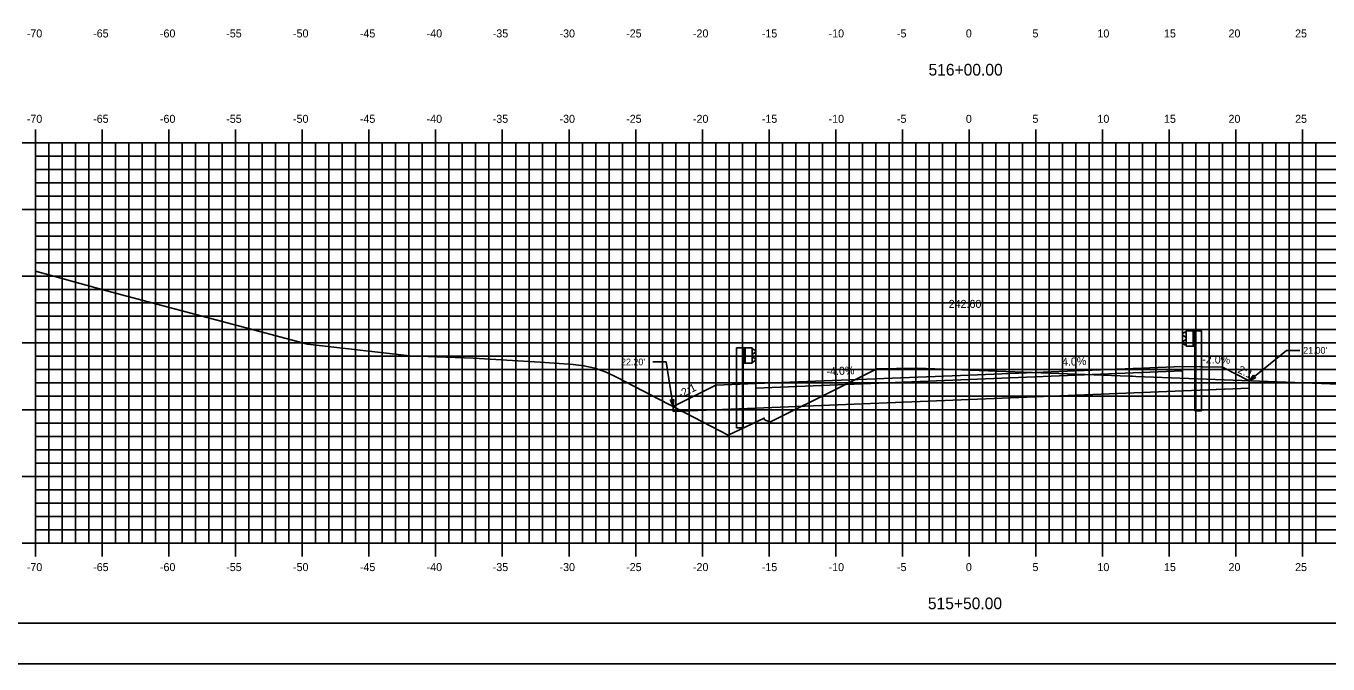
# Model space of a CAD drawing. Extents: x 1170543 to 1177585, y 609599 to 610623.
# Drawn here: x 1173290.5 to 1173388.2, y 609598.8 to 609646.6 of the extents above; entities that cross this region are included whole.
import ezdxf

# ---------------------------------------------------------------- set-up
doc = ezdxf.new("R2010")
doc.units = 0
for name, color, linetype in [('ANNOTATION', 7, 'Continuous'), ('BORDER', 7, 'Continuous'), ('D_Guardrail_Beam_Lt', 7, 'Continuous'), ('D_Guardrail_Beam_Rt', 7, 'Continuous'), ('D_Roadway_Centerline', 7, 'Continuous'), ('D_Roadway_Centerline_Text', 7, 'Continuous'), ('D_Roadway_Edge_Shoulder', 7, 'Continuous'), ('D_Roadway_Edge_TW', 7, 'Continuous'), ('D_Roadway_Pavement', 7, 'Continuous'), ('D_Roadway_SlopeLines', 7, 'Continuous'), ('D_Roadway_SubGrade', 7, 'Continuous'), ('H_V ANNOTATION', 7, 'Continuous'), ('MAJOR', 7, 'Continuous'), ('MINOR', 7, 'Continuous'), ('PLOT BOUNDARY', 7, 'Continuous'), ('S_Roadway_Centerline', 7, 'Continuous'), ('SHADING', 7, 'Continuous')]:
    doc.layers.add(name, color=color, linetype=linetype)

msp = doc.modelspace()

# ---------------------------------------------------------------- linework, layer by layer
at = {"layer": 'ANNOTATION'}
for p, q in [((1173382.268, 609620.044), (1173385.066, 609622.316)), ((1173386.066, 609622.316), (1173385.066, 609622.316)), ((1173337.535, 609621.451), (1173338.535, 609621.451)), ((1173339.072, 609618.113), (1173338.535, 609621.451))]:
    msp.add_line(p, q, dxfattribs=at)
for points in [[(1173382.735, 609620.262), (1173382.268, 609620.044), (1173382.577, 609620.456)], [(1173339.116, 609618.627), (1173339.072, 609618.113), (1173338.869, 609618.587)]]:
    msp.add_lwpolyline(points, close=True, dxfattribs=at)
at = {"layer": 'BORDER'}
msp.add_line((1173286.261, 609601.872), (1173446.261, 609601.872), dxfattribs=at)
at = {"layer": 'D_Guardrail_Beam_Lt'}
for p, q in [((1173343.832, 609622.513), (1173343.832, 609616.513)), ((1173344.302, 609622.513), (1173343.832, 609622.513)), ((1173344.99, 609622.513), (1173344.302, 609622.513)), ((1173344.302, 609622.513), (1173344.302, 609621.347)), ((1173344.365, 609622.513), (1173344.365, 609621.347)), ((1173344.469, 609622.513), (1173344.469, 609621.347)), ((1173344.99, 609621.347), (1173344.99, 609622.513)), ((1173344.99, 609622.43), (1173345.064, 609622.415)), ((1173344.994, 609621.965), (1173344.994, 609621.895)), ((1173345.223, 609622.166), (1173345.028, 609622.029)), ((1173345.028, 609621.83), (1173345.223, 609621.694)), ((1173345.08, 609622.409), (1173345.223, 609622.309)), ((1173344.302, 609621.347), (1173344.99, 609621.347)), ((1173344.323, 609616.513), (1173344.323, 609621.347)), ((1173345.064, 609621.445), (1173344.99, 609621.43)), ((1173345.223, 609621.551), (1173345.08, 609621.451)), ((1173344.323, 609616.513), (1173343.832, 609616.513))]:
    msp.add_line(p, q, dxfattribs=at)
for centre, major_axis, start_param, end_param in [((1173345.073, 609621.965), (-0.0789, 0), 5.323254, 6.283185), ((1173345.073, 609621.895), (-0.0789, 0), 6.283185, 7.243116), ((1173345.056, 609622.375), (0.0417, 0), 0.959931, 1.376053), ((1173345.173, 609622.237), (0.0877, 0), 5.323254, 7.243116), ((1173345.056, 609621.485), (0.0417, 0), 4.907132, 5.323254), ((1173345.173, 609621.623), (0.0877, 0), 5.323254, 7.243116)]:
    msp.add_ellipse(centre, major_axis=major_axis, ratio=0.995501, start_param=start_param, end_param=end_param, dxfattribs=at)
at = {"layer": 'D_Guardrail_Beam_Rt'}
for p, q in [((1173377.532, 609623.71), (1173377.457, 609623.695)), ((1173377.532, 609623.793), (1173378.219, 609623.793)), ((1173377.532, 609622.627), (1173377.532, 609623.793)), ((1173378.052, 609623.793), (1173378.052, 609622.627)), ((1173378.157, 609623.793), (1173378.157, 609622.627)), ((1173378.219, 609623.793), (1173378.69, 609623.793)), ((1173378.219, 609623.793), (1173378.219, 609622.627)), ((1173378.69, 609623.793), (1173378.69, 609617.793)), ((1173377.442, 609623.689), (1173377.298, 609623.589)), ((1173377.298, 609623.446), (1173377.493, 609623.309)), ((1173377.493, 609623.11), (1173377.298, 609622.974)), ((1173377.298, 609622.831), (1173377.442, 609622.731)), ((1173377.457, 609622.725), (1173377.532, 609622.71)), ((1173377.527, 609623.245), (1173377.527, 609623.175)), ((1173378.219, 609622.627), (1173377.532, 609622.627)), ((1173378.198, 609617.793), (1173378.198, 609622.627)), ((1173378.198, 609617.793), (1173378.69, 609617.793))]:
    msp.add_line(p, q, dxfattribs=at)
for centre, major_axis, start_param, end_param in [((1173377.465, 609623.655), (-0.0417, 0), 4.907132, 5.323254), ((1173377.348, 609623.517), (-0.0877, 0), 5.323254, 7.243116), ((1173377.348, 609622.903), (-0.0877, 0), 5.323254, 7.243116), ((1173377.465, 609622.765), (-0.0417, 0), 0.959931, 1.376053), ((1173377.448, 609623.245), (0.0789, 0), 0, 0.959931), ((1173377.448, 609623.175), (0.0789, 0), 5.323254, 6.283185)]:
    msp.add_ellipse(centre, major_axis=major_axis, ratio=0.995501, start_param=start_param, end_param=end_param, dxfattribs=at)
at = {"layer": 'D_Roadway_Centerline'}
msp.add_lwpolyline([(1173339.072, 609618.113), (1173342.261, 609619.708), (1173345.261, 609619.828), (1173361.261, 609620.468), (1173377.261, 609621.108), (1173380.261, 609621.048), (1173382.268, 609620.044)], dxfattribs=at)
at = {"layer": 'D_Roadway_Edge_Shoulder'}
for points in [[(1173377.261, 609621.108), (1173377.261, 609620.774)], [(1173345.261, 609619.828), (1173345.261, 609619.494)]]:
    msp.add_lwpolyline(points, dxfattribs=at)
at = {"layer": 'D_Roadway_Edge_TW'}
msp.add_lwpolyline([(1173345.261, 609619.494), (1173345.261, 609619.828), (1173361.261, 609620.468), (1173377.261, 609621.108), (1173377.261, 609620.774), (1173361.261, 609620.134)], close=True, dxfattribs=at)
at = {"layer": 'D_Roadway_Pavement'}
msp.add_lwpolyline([(1173345.261, 609619.494), (1173345.261, 609619.494), (1173361.261, 609620.134), (1173377.261, 609620.774), (1173377.261, 609620.774), (1173361.261, 609620.134)], close=True, dxfattribs=at)
for points in [[(1173377.261, 609620.774), (1173377.261, 609620.774)], [(1173377.261, 609620.774), (1173377.261, 609620.774)], [(1173345.261, 609619.494), (1173345.261, 609619.494)], [(1173345.261, 609619.494), (1173345.261, 609619.494)]]:
    msp.add_lwpolyline(points, dxfattribs=at)
at = {"layer": 'D_Roadway_SlopeLines'}
for points in [[(1173380.261, 609621.048), (1173382.268, 609620.044)], [(1173342.261, 609619.708), (1173339.072, 609618.113)]]:
    msp.add_lwpolyline(points, dxfattribs=at)
at = {"layer": 'D_Roadway_SubGrade'}
for p, q in [((1173361.261, 609620.134), (1173377.261, 609620.774)), ((1173377.261, 609621.108), (1173380.261, 609621.048)), ((1173377.261, 609619.274), (1173377.261, 609621.108)), ((1173377.261, 609620.774), (1173377.261, 609619.274)), ((1173380.261, 609621.048), (1173382.268, 609620.044)), ((1173345.261, 609619.828), (1173342.261, 609619.708)), ((1173345.261, 609619.494), (1173361.261, 609620.134)), ((1173345.261, 609617.994), (1173345.261, 609619.828)), ((1173382.268, 609620.044), (1173382.268, 609619.475)), ((1173342.261, 609619.708), (1173339.072, 609618.113)), ((1173345.261, 609617.994), (1173345.261, 609619.494)), ((1173339.072, 609618.113), (1173339.072, 609617.747))]:
    msp.add_line(p, q, dxfattribs=at)
at = {"layer": 'MAJOR'}
for p, q in [((1173291.261, 609638.874), (1173291.261, 609637.872)), ((1173296.261, 609638.874), (1173296.261, 609637.872)), ((1173301.261, 609638.874), (1173301.261, 609637.872)), ((1173306.261, 609638.874), (1173306.261, 609637.872)), ((1173311.261, 609638.874), (1173311.261, 609637.872)), ((1173316.261, 609638.874), (1173316.261, 609637.872)), ((1173321.261, 609638.874), (1173321.261, 609637.872)), ((1173326.261, 609638.874), (1173326.261, 609637.872)), ((1173331.261, 609638.874), (1173331.261, 609637.872)), ((1173336.261, 609638.874), (1173336.261, 609637.872)), ((1173341.261, 609638.874), (1173341.261, 609637.872)), ((1173346.261, 609638.874), (1173346.261, 609637.872)), ((1173351.261, 609638.874), (1173351.261, 609637.872)), ((1173356.261, 609638.874), (1173356.261, 609637.872)), ((1173361.261, 609638.874), (1173361.261, 609637.872)), ((1173366.261, 609638.874), (1173366.261, 609637.872)), ((1173371.261, 609638.874), (1173371.261, 609637.872)), ((1173376.261, 609638.874), (1173376.261, 609637.872)), ((1173381.261, 609638.874), (1173381.261, 609637.872)), ((1173386.261, 609638.874), (1173386.261, 609637.872)), ((1173290.259, 609637.872), (1173291.261, 609637.872)), ((1173291.261, 609637.872), (1173431.261, 609637.872)), ((1173291.261, 609607.872), (1173291.261, 609637.872)), ((1173291.261, 609607.872), (1173291.261, 609637.872)), ((1173291.261, 609637.872), (1173431.261, 609637.872)), ((1173296.261, 609607.872), (1173296.261, 609637.872)), ((1173301.261, 609607.872), (1173301.261, 609637.872)), ((1173306.261, 609607.872), (1173306.261, 609637.872)), ((1173311.261, 609607.872), (1173311.261, 609637.872)), ((1173316.261, 609607.872), (1173316.261, 609637.872)), ((1173321.261, 609607.872), (1173321.261, 609637.872)), ((1173326.261, 609607.872), (1173326.261, 609637.872)), ((1173331.261, 609607.872), (1173331.261, 609637.872)), ((1173336.261, 609607.872), (1173336.261, 609637.872)), ((1173341.261, 609607.872), (1173341.261, 609637.872)), ((1173346.261, 609607.872), (1173346.261, 609637.872)), ((1173351.261, 609607.872), (1173351.261, 609637.872)), ((1173356.261, 609607.872), (1173356.261, 609637.872)), ((1173361.261, 609607.872), (1173361.261, 609637.872)), ((1173366.261, 609607.872), (1173366.261, 609637.872)), ((1173371.261, 609607.872), (1173371.261, 609637.872)), ((1173376.261, 609607.872), (1173376.261, 609637.872)), ((1173381.261, 609607.872), (1173381.261, 609637.872)), ((1173386.261, 609607.872), (1173386.261, 609637.872)), ((1173290.259, 609632.872), (1173291.261, 609632.872)), ((1173291.261, 609632.872), (1173431.261, 609632.872)), ((1173290.259, 609627.872), (1173291.261, 609627.872)), ((1173291.261, 609627.872), (1173431.261, 609627.872)), ((1173290.259, 609622.872), (1173291.261, 609622.872)), ((1173291.261, 609622.872), (1173431.261, 609622.872)), ((1173290.259, 609617.872), (1173291.261, 609617.872)), ((1173291.261, 609617.872), (1173431.261, 609617.872)), ((1173290.259, 609612.872), (1173291.261, 609612.872)), ((1173291.261, 609612.872), (1173431.261, 609612.872)), ((1173290.259, 609607.872), (1173291.261, 609607.872)), ((1173291.261, 609607.872), (1173431.261, 609607.872)), ((1173291.261, 609607.872), (1173431.261, 609607.872)), ((1173291.261, 609606.87), (1173291.261, 609607.872)), ((1173296.261, 609606.87), (1173296.261, 609607.872)), ((1173301.261, 609606.87), (1173301.261, 609607.872)), ((1173306.261, 609606.87), (1173306.261, 609607.872)), ((1173311.261, 609606.87), (1173311.261, 609607.872)), ((1173316.261, 609606.87), (1173316.261, 609607.872)), ((1173321.261, 609606.87), (1173321.261, 609607.872)), ((1173326.261, 609606.87), (1173326.261, 609607.872)), ((1173331.261, 609606.87), (1173331.261, 609607.872)), ((1173336.261, 609606.87), (1173336.261, 609607.872)), ((1173341.261, 609606.87), (1173341.261, 609607.872)), ((1173346.261, 609606.87), (1173346.261, 609607.872)), ((1173351.261, 609606.87), (1173351.261, 609607.872)), ((1173356.261, 609606.87), (1173356.261, 609607.872)), ((1173361.261, 609606.87), (1173361.261, 609607.872)), ((1173366.261, 609606.87), (1173366.261, 609607.872)), ((1173371.261, 609606.87), (1173371.261, 609607.872)), ((1173376.261, 609606.87), (1173376.261, 609607.872)), ((1173381.261, 609606.87), (1173381.261, 609607.872)), ((1173386.261, 609606.87), (1173386.261, 609607.872))]:
    msp.add_line(p, q, dxfattribs=at)
at = {"layer": 'MINOR'}
for p, q in [((1173292.261, 609607.872), (1173292.261, 609637.872)), ((1173293.261, 609607.872), (1173293.261, 609637.872)), ((1173294.261, 609607.872), (1173294.261, 609637.872)), ((1173295.261, 609607.872), (1173295.261, 609637.872)), ((1173297.261, 609607.872), (1173297.261, 609637.872)), ((1173298.261, 609607.872), (1173298.261, 609637.872)), ((1173299.261, 609607.872), (1173299.261, 609637.872)), ((1173300.261, 609607.872), (1173300.261, 609637.872)), ((1173302.261, 609607.872), (1173302.261, 609637.872)), ((1173303.261, 609607.872), (1173303.261, 609637.872)), ((1173304.261, 609607.872), (1173304.261, 609637.872)), ((1173305.261, 609607.872), (1173305.261, 609637.872)), ((1173307.261, 609607.872), (1173307.261, 609637.872)), ((1173308.261, 609607.872), (1173308.261, 609637.872)), ((1173309.261, 609607.872), (1173309.261, 609637.872)), ((1173310.261, 609607.872), (1173310.261, 609637.872)), ((1173312.261, 609607.872), (1173312.261, 609637.872)), ((1173313.261, 609607.872), (1173313.261, 609637.872)), ((1173314.261, 609607.872), (1173314.261, 609637.872)), ((1173315.261, 609607.872), (1173315.261, 609637.872)), ((1173317.261, 609607.872), (1173317.261, 609637.872)), ((1173318.261, 609607.872), (1173318.261, 609637.872)), ((1173319.261, 609607.872), (1173319.261, 609637.872)), ((1173320.261, 609607.872), (1173320.261, 609637.872)), ((1173322.261, 609607.872), (1173322.261, 609637.872)), ((1173323.261, 609607.872), (1173323.261, 609637.872)), ((1173324.261, 609607.872), (1173324.261, 609637.872)), ((1173325.261, 609607.872), (1173325.261, 609637.872)), ((1173327.261, 609607.872), (1173327.261, 609637.872)), ((1173328.261, 609607.872), (1173328.261, 609637.872)), ((1173329.261, 609607.872), (1173329.261, 609637.872)), ((1173330.261, 609607.872), (1173330.261, 609637.872)), ((1173332.261, 609607.872), (1173332.261, 609637.872)), ((1173333.261, 609607.872), (1173333.261, 609637.872)), ((1173334.261, 609607.872), (1173334.261, 609637.872)), ((1173335.261, 609607.872), (1173335.261, 609637.872)), ((1173337.261, 609607.872), (1173337.261, 609637.872)), ((1173338.261, 609607.872), (1173338.261, 609637.872)), ((1173339.261, 609607.872), (1173339.261, 609637.872)), ((1173340.261, 609607.872), (1173340.261, 609637.872)), ((1173342.261, 609607.872), (1173342.261, 609637.872)), ((1173343.261, 609607.872), (1173343.261, 609637.872)), ((1173344.261, 609607.872), (1173344.261, 609637.872)), ((1173345.261, 609607.872), (1173345.261, 609637.872)), ((1173347.261, 609607.872), (1173347.261, 609637.872)), ((1173348.261, 609607.872), (1173348.261, 609637.872)), ((1173349.261, 609607.872), (1173349.261, 609637.872)), ((1173350.261, 609607.872), (1173350.261, 609637.872)), ((1173352.261, 609607.872), (1173352.261, 609637.872)), ((1173353.261, 609607.872), (1173353.261, 609637.872)), ((1173354.261, 609607.872), (1173354.261, 609637.872)), ((1173355.261, 609607.872), (1173355.261, 609637.872)), ((1173357.261, 609607.872), (1173357.261, 609637.872)), ((1173358.261, 609607.872), (1173358.261, 609637.872)), ((1173359.261, 609607.872), (1173359.261, 609637.872)), ((1173360.261, 609607.872), (1173360.261, 609637.872)), ((1173362.261, 609607.872), (1173362.261, 609637.872)), ((1173363.261, 609607.872), (1173363.261, 609637.872)), ((1173364.261, 609607.872), (1173364.261, 609637.872)), ((1173365.261, 609607.872), (1173365.261, 609637.872)), ((1173367.261, 609607.872), (1173367.261, 609637.872)), ((1173368.261, 609607.872), (1173368.261, 609637.872)), ((1173369.261, 609607.872), (1173369.261, 609637.872)), ((1173370.261, 609607.872), (1173370.261, 609637.872)), ((1173372.261, 609607.872), (1173372.261, 609637.872)), ((1173373.261, 609607.872), (1173373.261, 609637.872)), ((1173374.261, 609607.872), (1173374.261, 609637.872)), ((1173375.261, 609607.872), (1173375.261, 609637.872)), ((1173377.261, 609607.872), (1173377.261, 609637.872)), ((1173378.261, 609607.872), (1173378.261, 609637.872)), ((1173379.261, 609607.872), (1173379.261, 609637.872)), ((1173380.261, 609607.872), (1173380.261, 609637.872)), ((1173382.261, 609607.872), (1173382.261, 609637.872)), ((1173383.261, 609607.872), (1173383.261, 609637.872)), ((1173384.261, 609607.872), (1173384.261, 609637.872)), ((1173385.261, 609607.872), (1173385.261, 609637.872)), ((1173387.261, 609607.872), (1173387.261, 609637.872)), ((1173291.261, 609636.872), (1173431.261, 609636.872)), ((1173291.261, 609636.872), (1173292.263, 609636.872)), ((1173291.261, 609635.872), (1173431.261, 609635.872)), ((1173291.261, 609635.872), (1173292.263, 609635.872)), ((1173291.261, 609634.872), (1173431.261, 609634.872)), ((1173291.261, 609634.872), (1173292.263, 609634.872)), ((1173291.261, 609633.872), (1173431.261, 609633.872)), ((1173291.261, 609633.872), (1173292.263, 609633.872)), ((1173291.261, 609631.872), (1173431.261, 609631.872)), ((1173291.261, 609631.872), (1173292.263, 609631.872)), ((1173291.261, 609630.872), (1173431.261, 609630.872)), ((1173291.261, 609630.872), (1173292.263, 609630.872)), ((1173291.261, 609629.872), (1173431.261, 609629.872)), ((1173291.261, 609629.872), (1173292.263, 609629.872)), ((1173291.261, 609628.872), (1173431.261, 609628.872)), ((1173291.261, 609628.872), (1173292.263, 609628.872)), ((1173291.261, 609626.872), (1173431.261, 609626.872)), ((1173291.261, 609626.872), (1173292.263, 609626.872)), ((1173291.261, 609625.872), (1173431.261, 609625.872)), ((1173291.261, 609625.872), (1173292.263, 609625.872)), ((1173291.261, 609624.872), (1173431.261, 609624.872)), ((1173291.261, 609624.872), (1173292.263, 609624.872)), ((1173291.261, 609623.872), (1173431.261, 609623.872)), ((1173291.261, 609623.872), (1173292.263, 609623.872)), ((1173291.261, 609621.872), (1173431.261, 609621.872)), ((1173291.261, 609621.872), (1173292.263, 609621.872)), ((1173291.261, 609620.872), (1173431.261, 609620.872)), ((1173291.261, 609620.872), (1173292.263, 609620.872)), ((1173291.261, 609619.872), (1173431.261, 609619.872)), ((1173291.261, 609619.872), (1173292.263, 609619.872)), ((1173291.261, 609618.872), (1173431.261, 609618.872)), ((1173291.261, 609618.872), (1173292.263, 609618.872)), ((1173291.261, 609616.872), (1173431.261, 609616.872)), ((1173291.261, 609616.872), (1173292.263, 609616.872)), ((1173291.261, 609615.872), (1173431.261, 609615.872)), ((1173291.261, 609615.872), (1173292.263, 609615.872)), ((1173291.261, 609614.872), (1173431.261, 609614.872)), ((1173291.261, 609614.872), (1173292.263, 609614.872)), ((1173291.261, 609613.872), (1173431.261, 609613.872)), ((1173291.261, 609613.872), (1173292.263, 609613.872)), ((1173291.261, 609611.872), (1173431.261, 609611.872)), ((1173291.261, 609611.872), (1173292.263, 609611.872)), ((1173291.261, 609610.872), (1173431.261, 609610.872)), ((1173291.261, 609610.872), (1173292.263, 609610.872)), ((1173291.261, 609609.872), (1173431.261, 609609.872)), ((1173291.261, 609609.872), (1173292.263, 609609.872)), ((1173291.261, 609608.872), (1173431.261, 609608.872)), ((1173291.261, 609608.872), (1173292.263, 609608.872))]:
    msp.add_line(p, q, dxfattribs=at)
at = {"layer": 'PLOT BOUNDARY'}
msp.add_lwpolyline([(1173278.168, 609598.813), (1173448.168, 609598.813), (1173448.168, 609708.813), (1173278.168, 609708.813)], close=True, dxfattribs=at)
at = {"layer": 'S_Roadway_Centerline'}
msp.add_lwpolyline([(1173291.261, 609628.244), (1173296.493, 609626.807), (1173311.661, 609622.785), (1173319.322, 609621.919), (1173324.094, 609621.744), (1173329.089, 609621.421), (1173331.566, 609621.261), (1173332.384, 609621.165), (1173333.208, 609620.973), (1173334.038, 609620.683), (1173334.875, 609620.296), (1173343.196, 609615.968), (1173345.897, 609617.247), (1173345.901, 609617.139), (1173346.322, 609616.927), (1173351.556, 609619.536), (1173351.748, 609619.632), (1173354.335, 609620.921), (1173357.278, 609620.985), (1173357.357, 609620.987), (1173367.329, 609620.612), (1173367.333, 609620.612), (1173367.335, 609620.612), (1173373.243, 609620.387), (1173373.492, 609620.378), (1173373.766, 609620.367), (1173389.65, 609619.763)], dxfattribs=at)
at = {"layer": 'SHADING'}
msp.add_line((1173339.072, 609617.747), (1173382.268, 609619.475), dxfattribs=at)

# ---------------------------------------------------------------- texts
at = {"layer": 'ANNOTATION'}
for s, rotation, p in [('4.0%', 2.29061, (1173368.237, 609621.147)), ('-2.0%', 358.85424, (1173378.74, 609621.35)), ('-4.0%', 2.29061, (1173350.577, 609620.441)), ('-2:1', 333.43495, (1173381.107, 609620.79)), ('-2:1', 26.56505, (1173339.625, 609618.723))]:
    msp.add_text(s, height=0.6, rotation=rotation, dxfattribs=at).set_placement(p)
for s, p in [("21.00'", (1173386.316, 609622.066)), ("22.20'", (1173335.162, 609621.201))]:
    msp.add_text(s, height=0.5, dxfattribs=at).set_placement(p)
at = {"layer": 'D_Roadway_Centerline'}
for s, p in [('C', (1173361.255, 609620.468)), ('L', (1173361.261, 609620.46))]:
    msp.add_text(s, height=0.0146, dxfattribs=at).set_placement(p)
at = {"layer": 'D_Roadway_Centerline_Text'}
msp.add_text('242.60', height=0.6, dxfattribs=at).set_placement((1173359.73, 609625.5))
at = {"layer": 'H_V ANNOTATION'}
for s, height, p in [('-70', 0.6, (1173290.602, 609645.772)), ('-65', 0.6, (1173295.578, 609645.772)), ('-60', 0.6, (1173300.586, 609645.772)), ('-55', 0.6, (1173305.557, 609645.772)), ('-50', 0.6, (1173310.565, 609645.772)), ('-45', 0.6, (1173315.578, 609645.772)), ('-40', 0.6, (1173320.586, 609645.772)), ('-35', 0.6, (1173325.541, 609645.772)), ('-30', 0.6, (1173330.549, 609645.772)), ('-25', 0.6, (1173335.546, 609645.772)), ('-20', 0.6, (1173340.554, 609645.772)), ('-15', 0.6, (1173345.718, 609645.772)), ('-10', 0.6, (1173350.726, 609645.772)), ('-5', 0.6, (1173355.851, 609645.772)), ('0', 0.6, (1173361.02, 609645.772)), ('5', 0.6, (1173366.012, 609645.772)), ('10', 0.6, (1173370.886, 609645.772)), ('15', 0.6, (1173375.878, 609645.772)), ('20', 0.6, (1173380.715, 609645.772)), ('25', 0.6, (1173385.707, 609645.772)), ('516+00.00', 0.875, (1173358.218, 609642.915)), ('-70', 0.6, (1173290.602, 609639.372)), ('-65', 0.6, (1173295.578, 609639.372)), ('-60', 0.6, (1173300.586, 609639.372)), ('-55', 0.6, (1173305.557, 609639.372)), ('-50', 0.6, (1173310.565, 609639.372)), ('-45', 0.6, (1173315.578, 609639.372)), ('-40', 0.6, (1173320.586, 609639.372)), ('-35', 0.6, (1173325.541, 609639.372)), ('-30', 0.6, (1173330.549, 609639.372)), ('-25', 0.6, (1173335.546, 609639.372)), ('-20', 0.6, (1173340.554, 609639.372)), ('-15', 0.6, (1173345.718, 609639.372)), ('-10', 0.6, (1173350.726, 609639.372)), ('-5', 0.6, (1173355.851, 609639.372)), ('0', 0.6, (1173361.02, 609639.372)), ('5', 0.6, (1173366.012, 609639.372)), ('10', 0.6, (1173370.886, 609639.372)), ('15', 0.6, (1173375.878, 609639.372)), ('20', 0.6, (1173380.715, 609639.372)), ('25', 0.6, (1173385.707, 609639.372)), ('-70', 0.6, (1173290.602, 609605.772)), ('-65', 0.6, (1173295.578, 609605.772)), ('-60', 0.6, (1173300.586, 609605.772)), ('-55', 0.6, (1173305.557, 609605.772)), ('-50', 0.6, (1173310.565, 609605.772)), ('-45', 0.6, (1173315.578, 609605.772)), ('-40', 0.6, (1173320.586, 609605.772)), ('-35', 0.6, (1173325.541, 609605.772)), ('-30', 0.6, (1173330.549, 609605.772)), ('-25', 0.6, (1173335.546, 609605.772)), ('-20', 0.6, (1173340.554, 609605.772)), ('-15', 0.6, (1173345.718, 609605.772)), ('-10', 0.6, (1173350.726, 609605.772)), ('-5', 0.6, (1173355.851, 609605.772)), ('0', 0.6, (1173361.02, 609605.772)), ('5', 0.6, (1173366.012, 609605.772)), ('10', 0.6, (1173370.886, 609605.772)), ('15', 0.6, (1173375.878, 609605.772)), ('20', 0.6, (1173380.715, 609605.772)), ('25', 0.6, (1173385.707, 609605.772)), ('515+50.00', 0.875, (1173358.171, 609602.915))]:
    msp.add_text(s, height=height, dxfattribs=at).set_placement(p)

doc.saveas('drawing.dxf')
